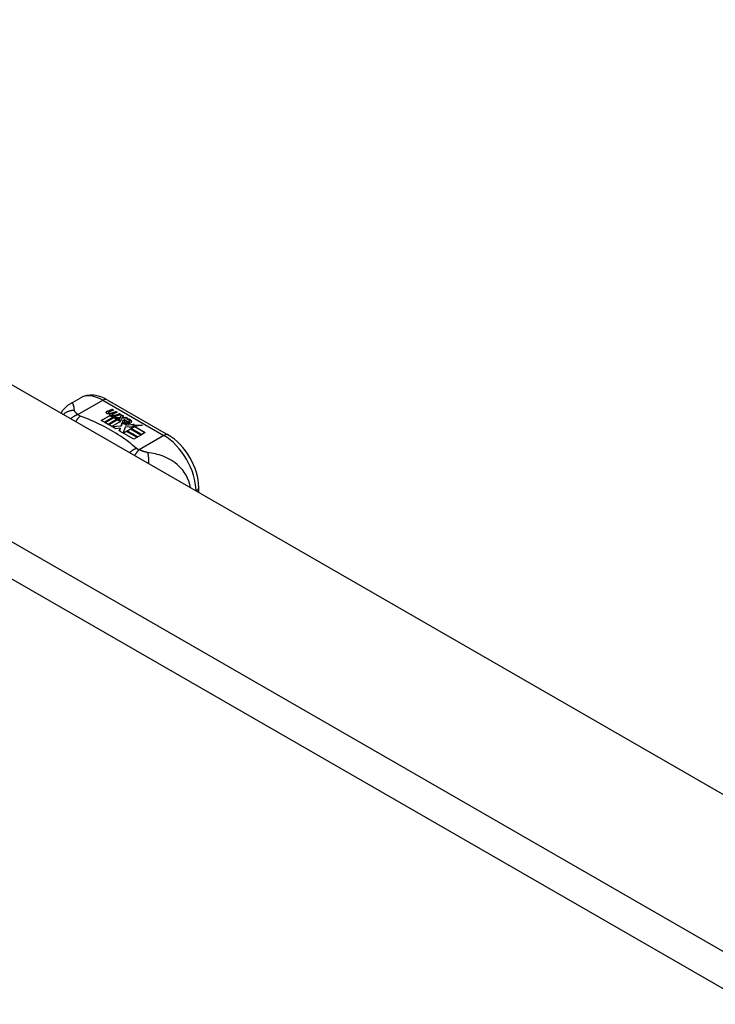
# Model space of a CAD drawing. Header units: inches. Extents: x 20 to 683, y 61 to 320.
# Tile 325 of 400: x 584.35 to 587.36, y 307.35 to 311.61. Entities that reach past the tile are written whole.
import ezdxf

# ---------------------------------------------------------------- set-up
doc = ezdxf.new("R2010")
doc.units = ezdxf.units.IN
doc.header["$MEASUREMENT"] = 0
doc.layers.add('Visible Edges(ANSI)', color=7, linetype='Continuous', lineweight=25)
doc.layers.add('Visible Tangent Edges(ANSI)', color=7, linetype='Continuous', lineweight=25)

msp = doc.modelspace()

# ---------------------------------------------------------------- linework, layer by layer
at = {"layer": 'Visible Edges(ANSI)'}
for p, q in [((581.574, 311.6134), (632.2064, 282.4561)), ((584.572, 309.9535), (584.6121, 309.9766)), ((584.73, 309.9688), (584.9945, 309.8165)), ((584.7314, 309.9203), (584.7507, 309.9278)), ((584.7507, 309.9262), (584.7314, 309.9187)), ((584.7345, 309.9135), (584.7345, 309.9119)), ((584.7569, 309.9242), (584.7377, 309.9165)), ((584.7431, 309.9108), (584.7431, 309.9092)), ((584.7432, 309.9092), (584.7432, 309.9075)), ((584.7507, 309.9278), (584.7569, 309.9242)), ((584.7507, 309.9278), (584.7507, 309.9262)), ((584.7552, 309.9236), (584.7507, 309.9262)), ((584.7727, 309.9151), (584.7536, 309.9074)), ((584.754, 309.9137), (584.7665, 309.9187)), ((584.7665, 309.9171), (584.754, 309.912)), ((584.754, 309.9137), (584.754, 309.912)), ((584.7665, 309.9187), (584.7727, 309.9151)), ((584.7665, 309.9187), (584.7665, 309.9171)), ((584.771, 309.9144), (584.7665, 309.9171)), ((584.77, 309.9045), (584.7825, 309.9095)), ((584.7825, 309.9079), (584.77, 309.9028)), ((584.7825, 309.9095), (584.7887, 309.9059)), ((584.7825, 309.9095), (584.7825, 309.9079)), ((584.787, 309.9052), (584.7825, 309.9079)), ((584.7037, 309.8798), (584.7412, 309.9014)), ((584.7177, 309.8717), (584.7037, 309.8798)), ((584.7412, 309.8997), (584.7051, 309.879)), ((584.7558, 309.8937), (584.7177, 309.8717)), ((584.7197, 309.8706), (584.7578, 309.8925)), ((584.7337, 309.8625), (584.7197, 309.8706)), ((584.7578, 309.8909), (584.7211, 309.8698)), ((584.7767, 309.8873), (584.7337, 309.8625)), ((584.7357, 309.8614), (584.7821, 309.8881)), ((584.7802, 309.8854), (584.7371, 309.8605)), ((584.7412, 309.9014), (584.7412, 309.8997)), ((584.7532, 309.8985), (584.75, 309.897)), ((584.75, 309.897), (584.7558, 309.8937)), ((584.75, 309.897), (584.75, 309.8954)), ((584.7544, 309.8928), (584.75, 309.8954)), ((584.7504, 309.9044), (584.7504, 309.9028)), ((584.7879, 309.8752), (584.7504, 309.8536)), ((584.7531, 309.8968), (584.758, 309.8992)), ((584.7584, 309.8937), (584.7531, 309.8968)), ((584.758, 309.8975), (584.7546, 309.8959)), ((584.758, 309.8992), (584.7566, 309.9)), ((584.7578, 309.8925), (584.7682, 309.8865)), ((584.7578, 309.8925), (584.7578, 309.8909)), ((584.7682, 309.8849), (584.7578, 309.8909)), ((584.758, 309.8992), (584.758, 309.8975)), ((584.7887, 309.9059), (584.7584, 309.8937)), ((584.7611, 309.8921), (584.7851, 309.8928)), ((584.7688, 309.8877), (584.7611, 309.8921)), ((584.7851, 309.8911), (584.7638, 309.8906)), ((584.7682, 309.8865), (584.7767, 309.8873)), ((584.7682, 309.8865), (584.7682, 309.8849)), ((584.7733, 309.8853), (584.7682, 309.8849)), ((584.7838, 309.8891), (584.7688, 309.8877)), ((584.7821, 309.8881), (584.7773, 309.8813)), ((584.7773, 309.8813), (584.7879, 309.8752)), ((584.7773, 309.8813), (584.7773, 309.8796)), ((584.7865, 309.8744), (584.7773, 309.8796)), ((584.7798, 309.8814), (584.7848, 309.8885)), ((584.7874, 309.877), (584.7798, 309.8814)), ((584.7848, 309.8869), (584.7806, 309.8809)), ((584.7848, 309.8885), (584.7838, 309.8891)), ((584.7848, 309.8885), (584.7848, 309.8869)), ((584.7851, 309.8928), (584.7919, 309.904)), ((584.7919, 309.9024), (584.7851, 309.8911)), ((584.7851, 309.8928), (584.7851, 309.8911)), ((584.7935, 309.888), (584.7874, 309.877)), ((584.7907, 309.8569), (584.7951, 309.8706)), ((584.7951, 309.869), (584.7907, 309.8553)), ((584.7919, 309.904), (584.7996, 309.8996)), ((584.7919, 309.904), (584.7919, 309.9024)), ((584.7987, 309.8985), (584.7919, 309.9024)), ((584.8182, 309.8889), (584.7935, 309.888)), ((584.7996, 309.8996), (584.7939, 309.8923)), ((584.7939, 309.8923), (584.7951, 309.8917)), ((584.7939, 309.8923), (584.7939, 309.8907)), ((584.7951, 309.89), (584.7939, 309.8907)), ((584.7951, 309.8917), (584.8106, 309.8933)), ((584.8106, 309.8917), (584.7951, 309.89)), ((584.7951, 309.8917), (584.7951, 309.89)), ((584.7951, 309.8706), (584.7951, 309.869)), ((584.8029, 309.8738), (584.8029, 309.8722)), ((584.8065, 309.8828), (584.8065, 309.8811)), ((584.8065, 309.8828), (584.8238, 309.8728)), ((584.8238, 309.8712), (584.8065, 309.8811)), ((584.8188, 309.8708), (584.8075, 309.8773)), ((584.8106, 309.8933), (584.8182, 309.8889)), ((584.8106, 309.8933), (584.8106, 309.8917)), ((584.8156, 309.8888), (584.8106, 309.8917)), ((584.813, 309.8647), (584.8108, 309.8597)), ((584.8153, 309.8842), (584.8195, 309.8867)), ((584.8195, 309.8851), (584.8172, 309.8837)), ((584.8188, 309.8708), (584.8188, 309.8692)), ((584.8195, 309.8867), (584.8195, 309.8851)), ((584.8238, 309.8728), (584.8238, 309.8712)), ((584.8271, 309.8761), (584.8271, 309.8745)), ((584.7672, 309.8432), (584.7357, 309.8614)), ((584.7504, 309.8536), (584.7907, 309.8569)), ((584.7504, 309.8536), (584.7504, 309.8529)), ((584.7907, 309.8553), (584.7518, 309.852)), ((584.786, 309.8465), (584.7672, 309.8432)), ((584.782, 309.8347), (584.786, 309.8465)), ((584.8451, 309.7983), (584.782, 309.8347)), ((584.786, 309.8449), (584.7825, 309.8344)), ((584.786, 309.8465), (584.786, 309.8449)), ((584.7907, 309.8569), (584.7907, 309.8553)), ((584.8068, 309.8499), (584.7989, 309.8253)), ((584.7989, 309.8253), (584.8137, 309.8338)), ((584.7989, 309.8253), (584.7989, 309.825)), ((584.8137, 309.8322), (584.8, 309.8243)), ((584.8293, 309.8522), (584.8068, 309.8499)), ((584.8108, 309.8597), (584.8464, 309.8631)), ((584.8439, 309.8613), (584.8108, 309.8581)), ((584.8108, 309.8597), (584.8108, 309.8581)), ((584.8137, 309.8338), (584.8602, 309.807)), ((584.8137, 309.8338), (584.8137, 309.8322)), ((584.8588, 309.8062), (584.8137, 309.8322)), ((584.8157, 309.835), (584.8308, 309.8437)), ((584.8622, 309.8082), (584.8157, 309.835)), ((584.8308, 309.8421), (584.8171, 309.8342)), ((584.8465, 309.8527), (584.8255, 309.8489)), ((584.8255, 309.8489), (584.8293, 309.8522)), ((584.8293, 309.8505), (584.8279, 309.8493)), ((584.8293, 309.8522), (584.8293, 309.8505)), ((584.8308, 309.8437), (584.8774, 309.8169)), ((584.8308, 309.8437), (584.8308, 309.8421)), ((584.8759, 309.8161), (584.8308, 309.8421)), ((584.833, 309.8449), (584.8465, 309.8527)), ((584.8795, 309.8181), (584.833, 309.8449)), ((584.8465, 309.8511), (584.8344, 309.8441)), ((584.8464, 309.8631), (584.8406, 309.8587)), ((584.8406, 309.8587), (584.8831, 309.8594)), ((584.8406, 309.8587), (584.8406, 309.8571)), ((584.8733, 309.8576), (584.8406, 309.8571)), ((584.8465, 309.8527), (584.8465, 309.8511)), ((584.8831, 309.8594), (584.8489, 309.8532)), ((584.8489, 309.8532), (584.8946, 309.8268)), ((584.8489, 309.8532), (584.8489, 309.8515)), ((584.8932, 309.826), (584.8489, 309.8515)), ((584.8946, 309.8268), (584.8795, 309.8181)), ((584.8602, 309.807), (584.8451, 309.7983)), ((584.8774, 309.8169), (584.8622, 309.8082)), ((585.1256, 309.5682), (585.1256, 309.5896))]:
    msp.add_line(p, q, dxfattribs=at)
at = {"layer": 'Visible Edges(ANSI)', "flags": 128}
for points in [[(584.5306, 309.9108), (584.5384, 309.9233), (584.5481, 309.9348), (584.5594, 309.945), (584.572, 309.9535)], [(584.73, 309.9688), (584.716, 309.9761), (584.7016, 309.9819), (584.6868, 309.9862), (584.6717, 309.9886), (584.6564, 309.9891), (584.6411, 309.9873), (584.6262, 309.9832), (584.6121, 309.9766)], [(585.1256, 309.5896), (585.1249, 309.6057), (585.123, 309.622), (585.1198, 309.6384), (585.1155, 309.6549), (585.11, 309.6713), (585.1036, 309.6876), (585.0961, 309.7035), (585.0877, 309.7191), (585.0784, 309.7341), (585.0683, 309.7486), (585.0575, 309.7623), (585.046, 309.7752), (585.0339, 309.7872), (585.0213, 309.7981), (585.0081, 309.8079), (584.9945, 309.8165)]]:
    msp.add_lwpolyline(points, dxfattribs=at)
at = {"layer": 'Visible Edges(ANSI)'}
for centre, major_axis, start_param, end_param in [((584.7312, 309.9143), (-0.007, 0), 5.820233, 7.062977), ((584.7312, 309.9127), (-0.007, 0), 5.820233, 6.078955), ((584.7421, 309.9112), (0.0192, 0), 2.164208, 2.67864), ((584.7421, 309.9095), (-0.0192, 0), 5.305801, 5.820233), ((584.7378, 309.9181), (-0.0164, 0), 0.779792, 1.90155), ((584.7385, 309.9135), (-0.004, 0), 5.90879, 7.175095), ((584.7385, 309.9119), (-0.004, 0), 0, 0.89191), ((584.7424, 309.9127), (-0.0082, 0), 5.323118, 5.90879), ((584.7413, 309.9155), (0.0084, 0), 4.033503, 4.932446), ((584.7413, 309.9139), (-0.0084, 0), 0.89191, 1.767313), ((584.7466, 309.9052), (-0.00676, 0), 5.794367, 7.059467), ((584.7576, 309.9019), (0.0192, 0), 2.419321, 2.652775), ((584.7576, 309.9002), (-0.0192, 0), 5.560914, 5.794367), ((584.7359, 309.9281), (0.031, 0), 4.949028, 5.337665), ((584.7359, 309.9265), (-0.031, 0), 1.80809, 2.196072), ((584.7583, 309.9035), (-0.0082, 0), 5.323254, 5.908937), ((584.7466, 309.9036), (-0.00676, 0), 5.794367, 6.071487), ((584.7527, 309.9077), (0.016, 0), 3.905964, 4.740051), ((584.7527, 309.9061), (-0.016, 0), 0.764371, 1.402544), ((584.7532, 309.909), (-0.016, 0), 0.776281, 1.787416), ((584.7544, 309.9044), (-0.004, 0), 5.908937, 7.173827), ((584.7544, 309.9028), (-0.004, 0), 0, 0.890642), ((584.7571, 309.9064), (0.0084, 0), 4.032234, 4.932287), ((584.7571, 309.9048), (-0.0084, 0), 0.890642, 1.484281), ((584.7571, 309.9048), (-0.0084, 0), 1.514337, 1.790695), ((584.7522, 309.9191), (0.031, 0), 4.932287, 5.323254), ((584.7522, 309.9175), (-0.031, 0), 1.790695, 2.181662), ((584.8052, 309.8745), (-0.0101, 0), 5.913952, 6.982716), ((584.8137, 309.8774), (0.022, 0), 3.701478, 4.680599), ((584.8137, 309.8757), (-0.022, 0), 0.559885, 1.507168), ((584.8052, 309.8729), (-0.0101, 0), 5.913952, 6.142632), ((584.8133, 309.8727), (-0.0188, 0), 5.081623, 5.913952), ((584.8133, 309.8711), (-0.0188, 0), 5.081623, 5.913952), ((584.8137, 309.8774), (-0.0199, 0), 0.617996, 1.556283), ((584.8093, 309.8738), (-0.00637, 0), 4.999578, 6.390788), ((584.8093, 309.8722), (-0.00637, 0), 0, 0.107602), ((584.8102, 309.8739), (-0.0073, 0), 0.107602, 1.123637), ((584.8102, 309.8722), (-0.0073, 0), 0.107602, 1.123637), ((584.8119, 309.8759), (0.0112, 0), 4.26523, 5.375571), ((584.8119, 309.8743), (0.0112, 0), 4.26523, 5.375571), ((584.8138, 309.8812), (-0.0265, 0), 1.556283, 2.296236), ((584.8075, 309.8734), (0.0205, 0), 0.343453, 1.17916), ((584.8007, 309.866), (0.0405, 0), 0.638101, 1.087938), ((584.8007, 309.8644), (-0.0405, 0), 3.779694, 4.229531), ((584.8207, 309.8761), (0.0064, 0), 5.210263, 6.626638), ((584.8207, 309.8745), (0.0064, 0), 5.210263, 6.283185), ((584.8227, 309.8754), (0.0132, 0), 5.437829, 6.921287), ((584.8227, 309.8738), (0.0132, 0), 0.108138, 0.638101)]:
    msp.add_ellipse(centre, major_axis=major_axis, ratio=0.575862, start_param=start_param, end_param=end_param, dxfattribs=at)
at = {"layer": 'Visible Tangent Edges(ANSI)'}
for p, q in [((580.9836, 311.2734), (631.6159, 282.1161)), ((631.5459, 281.9949), (580.9136, 311.1521)), ((584.6028, 309.905), (584.7104, 309.9669)), ((584.7104, 309.9669), (584.9748, 309.8146)), ((584.7249, 309.9161), (584.7249, 309.9145)), ((584.7314, 309.9203), (584.7314, 309.9187)), ((584.736, 309.9117), (584.736, 309.9101)), ((584.7406, 309.9071), (584.7406, 309.9054)), ((584.7519, 309.9026), (584.7519, 309.901)), ((584.759, 309.9017), (584.759, 309.9)), ((584.77, 309.9045), (584.77, 309.9028)), ((584.7958, 309.8766), (584.7958, 309.875)), ((584.803, 309.8734), (584.803, 309.8718)), ((584.8071, 309.8701), (584.8071, 309.8684)), ((584.8332, 309.8799), (584.8332, 309.8783)), ((584.9748, 309.8146), (584.8673, 309.7527))]:
    msp.add_line(p, q, dxfattribs=at)
at = {"layer": 'Visible Tangent Edges(ANSI)', "flags": 128}
for points in [[(584.588, 309.9233), (584.5877, 309.9258), (584.5873, 309.9281), (584.587, 309.9304), (584.5867, 309.9327), (584.5864, 309.9348), (584.5861, 309.9368), (584.5857, 309.9388), (584.5853, 309.9407), (584.5849, 309.9425), (584.5844, 309.9442), (584.5839, 309.9458), (584.5834, 309.9473), (584.5828, 309.9487), (584.5822, 309.95), (584.5814, 309.9511), (584.5807, 309.9521), (584.5798, 309.953), (584.5789, 309.9536), (584.578, 309.9542), (584.5769, 309.9545), (584.5758, 309.9546), (584.5746, 309.9545), (584.5734, 309.9541), (584.572, 309.9535)], [(584.588, 309.9233), (584.5859, 309.9233), (584.5838, 309.9232), (584.5817, 309.923), (584.5796, 309.9228), (584.5774, 309.9225), (584.5753, 309.9221), (584.5732, 309.9217), (584.5711, 309.9213), (584.569, 309.9207), (584.5669, 309.9201), (584.5648, 309.9195), (584.5627, 309.9188), (584.5606, 309.918), (584.5586, 309.9172), (584.5566, 309.9163), (584.5546, 309.9153), (584.5526, 309.9143), (584.5507, 309.9132), (584.5488, 309.912), (584.5469, 309.9108), (584.5451, 309.9096), (584.5433, 309.9083), (584.5415, 309.9069), (584.5398, 309.9055)], [(584.6028, 309.905), (584.6017, 309.9059), (584.6006, 309.9068), (584.5995, 309.9077), (584.5985, 309.9086), (584.5975, 309.9095), (584.5966, 309.9103), (584.5957, 309.9112), (584.5948, 309.9121), (584.594, 309.9129), (584.5932, 309.9138), (584.5925, 309.9146), (584.5918, 309.9154), (584.5912, 309.9162), (584.5907, 309.9169), (584.5902, 309.9176), (584.5898, 309.9182), (584.5894, 309.9189), (584.5891, 309.9196), (584.5888, 309.9202), (584.5886, 309.9208), (584.5884, 309.9215), (584.5882, 309.9221), (584.588, 309.9227), (584.588, 309.9233)], [(584.6028, 309.905), (584.6016, 309.9046), (584.6003, 309.9041), (584.599, 309.9036), (584.5978, 309.9031), (584.5965, 309.9025), (584.5952, 309.902), (584.5939, 309.9014), (584.5926, 309.9007), (584.5913, 309.9001), (584.59, 309.8994), (584.5887, 309.8987), (584.5874, 309.898), (584.5861, 309.8972), (584.5847, 309.8964), (584.5834, 309.8956), (584.5821, 309.8947), (584.5808, 309.8939), (584.5796, 309.8929), (584.5783, 309.892), (584.577, 309.8911), (584.5757, 309.8901), (584.5745, 309.8891), (584.5732, 309.888), (584.572, 309.887)], [(584.6132, 309.8985), (584.6124, 309.8978), (584.6116, 309.8971), (584.6107, 309.8963), (584.6099, 309.8956), (584.6091, 309.8948), (584.6082, 309.894), (584.6074, 309.8931), (584.6066, 309.8923), (584.6057, 309.8914), (584.6049, 309.8904), (584.604, 309.8895), (584.6032, 309.8885), (584.6023, 309.8875), (584.6015, 309.8865), (584.6006, 309.8854), (584.5998, 309.8843), (584.5989, 309.8832), (584.5981, 309.8821), (584.5973, 309.8809), (584.5964, 309.8797), (584.5956, 309.8785), (584.5948, 309.8773), (584.594, 309.876), (584.5932, 309.8748)], [(584.6132, 309.8985), (584.6127, 309.8987), (584.6122, 309.8989), (584.6117, 309.8991), (584.6112, 309.8993), (584.6108, 309.8996), (584.6103, 309.8998), (584.6098, 309.9), (584.6094, 309.9003), (584.6089, 309.9005), (584.6085, 309.9008), (584.608, 309.901), (584.6076, 309.9013), (584.6072, 309.9016), (584.6067, 309.9018), (584.6063, 309.9021), (584.6059, 309.9024), (584.6055, 309.9027), (584.6051, 309.903), (584.6047, 309.9033), (584.6043, 309.9037), (584.6039, 309.904), (584.6036, 309.9043), (584.6032, 309.9046), (584.6028, 309.905)], [(584.856, 309.7587), (584.8479, 309.7655), (584.8398, 309.7724), (584.8315, 309.7792), (584.823, 309.7859), (584.8142, 309.7925), (584.8053, 309.799), (584.7961, 309.8054), (584.7868, 309.8117), (584.7772, 309.8179), (584.7675, 309.824), (584.7576, 309.8301), (584.7475, 309.836), (584.7372, 309.8418), (584.7267, 309.8475), (584.7161, 309.8531), (584.7053, 309.8586), (584.6943, 309.864), (584.6832, 309.8693), (584.6719, 309.8744), (584.6605, 309.8795), (584.6488, 309.8844), (584.6371, 309.8892), (584.6252, 309.8938), (584.6132, 309.8985)], [(584.856, 309.7587), (584.8548, 309.7582), (584.8537, 309.7577), (584.8525, 309.7571), (584.8513, 309.7566), (584.8501, 309.756), (584.8489, 309.7554), (584.8477, 309.7548), (584.8464, 309.7541), (584.8452, 309.7534), (584.844, 309.7527), (584.8427, 309.752), (584.8415, 309.7513), (584.8403, 309.7505), (584.839, 309.7497), (584.8378, 309.7488), (584.8366, 309.748), (584.8353, 309.7471), (584.8341, 309.7462), (584.8329, 309.7453), (584.8316, 309.7443), (584.8304, 309.7433), (584.8292, 309.7423), (584.828, 309.7413), (584.8268, 309.7402)], [(584.8673, 309.7527), (584.8666, 309.752), (584.8658, 309.7512), (584.8651, 309.7504), (584.8643, 309.7496), (584.8635, 309.7487), (584.8628, 309.7479), (584.862, 309.747), (584.8612, 309.7461), (584.8604, 309.7451), (584.8596, 309.7441), (584.8588, 309.7431), (584.858, 309.7421), (584.8572, 309.741), (584.8564, 309.74), (584.8556, 309.7388), (584.8548, 309.7377), (584.854, 309.7366), (584.8532, 309.7354), (584.8524, 309.7342), (584.8516, 309.7329), (584.8508, 309.7317), (584.8499, 309.7304), (584.8491, 309.7291), (584.8483, 309.7278)], [(584.8673, 309.7527), (584.8667, 309.7529), (584.8661, 309.7531), (584.8656, 309.7533), (584.865, 309.7535), (584.8645, 309.7538), (584.8639, 309.754), (584.8634, 309.7542), (584.8628, 309.7545), (584.8623, 309.7547), (584.8619, 309.7549), (584.8614, 309.7552), (584.8609, 309.7554), (584.8605, 309.7557), (584.86, 309.7559), (584.8596, 309.7562), (584.8591, 309.7564), (584.8587, 309.7567), (584.8583, 309.757), (584.8579, 309.7572), (584.8575, 309.7575), (584.8571, 309.7578), (584.8567, 309.7581), (584.8564, 309.7584), (584.856, 309.7587)], [(584.904, 309.7413), (584.9027, 309.7415), (584.9013, 309.7418), (584.9, 309.742), (584.8986, 309.7423), (584.8972, 309.7426), (584.8959, 309.7429), (584.8945, 309.7433), (584.8931, 309.7436), (584.8916, 309.744), (584.8902, 309.7444), (584.8888, 309.7448), (584.8871, 309.7453), (584.8854, 309.7459), (584.8838, 309.7464), (584.8821, 309.747), (584.8804, 309.7476), (584.8787, 309.7482), (584.8771, 309.7488), (584.8754, 309.7494), (584.8738, 309.7501), (584.8721, 309.7507), (584.8705, 309.7514), (584.8689, 309.752), (584.8673, 309.7527)], [(585.0896, 309.5888), (585.0867, 309.603), (585.0825, 309.6168), (585.0771, 309.6299), (585.0708, 309.6421), (585.0638, 309.6534), (585.0562, 309.6637), (585.0483, 309.673), (585.0401, 309.6815), (585.0317, 309.6891), (585.0232, 309.696), (585.0147, 309.7021), (585.0061, 309.7076), (584.9975, 309.7125), (584.989, 309.7169), (584.9804, 309.7208), (584.9719, 309.7243), (584.9634, 309.7274), (584.9549, 309.7302), (584.9464, 309.7326), (584.938, 309.7348), (584.9295, 309.7367), (584.921, 309.7385), (584.9125, 309.74), (584.904, 309.7413)], [(584.904, 309.7413), (584.9044, 309.7398), (584.9048, 309.7383), (584.9052, 309.7367), (584.9055, 309.735), (584.9059, 309.7333), (584.9062, 309.7316), (584.9065, 309.7298), (584.9068, 309.7279), (584.9071, 309.726), (584.9074, 309.724), (584.9076, 309.7221), (584.9078, 309.72), (584.908, 309.7179), (584.9082, 309.7158), (584.9084, 309.7137), (584.9085, 309.7115), (584.9086, 309.7093), (584.9087, 309.707), (584.9087, 309.7047), (584.9088, 309.7024), (584.9088, 309.7001), (584.9088, 309.6978), (584.9087, 309.6954), (584.9087, 309.6931)]]:
    msp.add_lwpolyline(points, dxfattribs=at)
at = {"layer": 'Visible Tangent Edges(ANSI)'}
for centre, major_axis, ratio, start_param, end_param in [((584.7104, 309.806), (-0.0982, 0.1706), 0.578093, 5.499721, 6.283185), ((584.7104, 309.9347), (0.0196, 0.0341), 0.578093, 0, 0.783464), ((584.9748, 309.7824), (0.0196, 0.0341), 0.578093, 0, 0.783464), ((584.9748, 309.6537), (0.0982, -0.1706), 0.578093, 0.795218, 2.358128), ((585.0862, 309.5896), (0.0394, 0), 0.575862, 5.537379, 6.283185)]:
    msp.add_ellipse(centre, major_axis=major_axis, ratio=ratio, start_param=start_param, end_param=end_param, dxfattribs=at)

doc.saveas('drawing.dxf')
